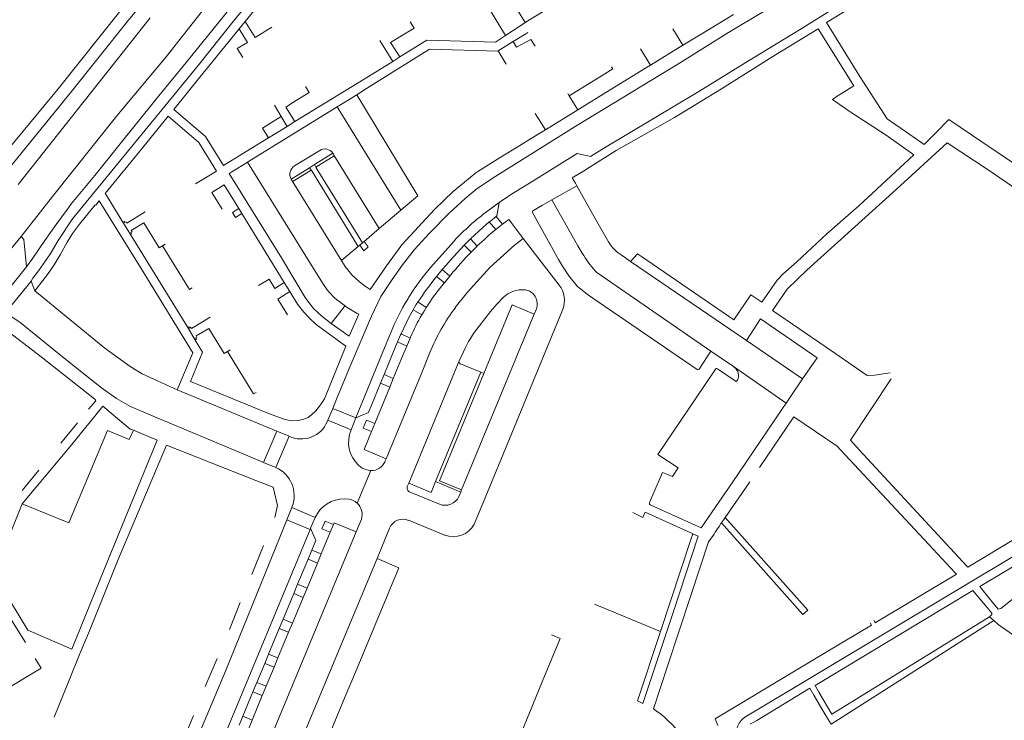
# Model space of a CAD drawing. Extents: x 145000 to 155000, y 457500 to 470000.
# Tile 279 of 548: x 147775 to 147978, y 465268 to 465413. Entities that reach past the tile are written whole.
import ezdxf

# ---------------------------------------------------------------- set-up
doc = ezdxf.new("R2010")
doc.units = 0
doc.header["$LTSCALE"] = 0.2
doc.header["$MEASUREMENT"] = 0
doc.layers.add('kant verharding', color=252, linetype='Continuous', lineweight=0)

msp = doc.modelspace()

# ---------------------------------------------------------------- linework, layer by layer
at = {"layer": 'kant verharding', "lineweight": 0}
for p, q in [((147879.42, 465412.43), (147862.5, 465439.92)), ((147821.65, 465412.68), (147835.87, 465430.07)), ((147879.42, 465412.43), (147884.36, 465415.5)), ((147802.05, 465413.38), (147774.79, 465378.99)), ((147917.38, 465411.1), (147922.36, 465414.12)), ((147813.9, 465403.11), (147820.39, 465411.11)), ((147820.39, 465411.11), (147821.65, 465412.68)), ((147875.35, 465409.76), (147878.71, 465411.99)), ((147879.42, 465412.43), (147878.71, 465411.99)), ((147911.9, 465407.74), (147909.86, 465411.11)), ((147917.38, 465411.1), (147911.9, 465407.74)), ((147875.35, 465409.76), (147873.28, 465408.39)), ((147849.42, 465408.72), (147852.07, 465404.43)), ((147859.1, 465408.79), (147853.55, 465405.35)), ((147873.28, 465408.39), (147859.1, 465408.79)), ((147873.8, 465406.59), (147876.93, 465408.53)), ((147903.15, 465406.99), (147905.23, 465403.64)), ((147905.23, 465403.64), (147911.9, 465407.74)), ((147852.07, 465404.43), (147853.55, 465405.35)), ((147875.44, 465403.88), (147873.8, 465406.59)), ((147812.32, 465401.16), (147813.9, 465403.11)), ((147896.94, 465398.54), (147904.42, 465403.14)), ((147904.42, 465403.14), (147905.23, 465403.64)), ((147806.91, 465394.49), (147812.32, 465401.16)), ((147888.45, 465397.34), (147895.28, 465401.54)), ((147844.65, 465397.53), (147846.68, 465398.8)), ((147844.65, 465397.53), (147840.65, 465395.02)), ((147857.24, 465376.66), (147844.65, 465397.53)), ((147888.18, 465397.78), (147888.45, 465397.34)), ((147888.45, 465397.34), (147890.24, 465394.42)), ((147890.24, 465394.42), (147896.94, 465398.54)), ((147915.21, 465398.24), (147896.09, 465386.77)), ((147943.75, 465397.22), (147942.77, 465396.59)), ((147822.36, 465383.77), (147840.65, 465395.02)), ((147827.7, 465395.36), (147829.05, 465393.06)), ((147840.65, 465395.02), (147853.74, 465373.74)), ((147805.77, 465393.1), (147800.51, 465386.63)), ((147829.05, 465393.06), (147825.25, 465390.67)), ((147829.05, 465393.06), (147830.28, 465390.99)), ((147883.56, 465390.31), (147881.48, 465393.65)), ((147883.56, 465390.31), (147890.24, 465394.42)), ((147898.17, 465386.01), (147910.21, 465392.87)), ((147825.25, 465390.67), (147826.47, 465388.65)), ((147830.28, 465390.99), (147826.47, 465388.65)), ((147831.92, 465392), (147830.28, 465390.99)), ((147966.78, 465392.42), (147964.07, 465389.69)), ((147822.74, 465386.35), (147826.47, 465388.65)), ((147883.56, 465390.31), (147880.51, 465388.44)), ((147961.69, 465387.28), (147958.75, 465389.31)), ((147964.07, 465389.69), (147961.69, 465387.28)), ((147800.51, 465386.63), (147792.79, 465377.16)), ((147874.81, 465384.91), (147877.74, 465386.72)), ((147877.74, 465386.72), (147880.51, 465388.44)), ((147817.15, 465382.91), (147822.74, 465386.35)), ((147837.01, 465386.06), (147831.82, 465382.85)), ((147835.93, 465383.13), (147839.75, 465385.46)), ((147836.41, 465382.74), (147839.78, 465384.81)), ((147839.78, 465384.81), (147839.91, 465384.89)), ((147839.96, 465385.05), (147849.28, 465369.93)), ((147869.63, 465381.7), (147874.81, 465384.91)), ((147898.17, 465386.01), (147892.06, 465382.2)), ((147821.9, 465383.49), (147818.35, 465381.3)), ((147822.13, 465383.63), (147821.9, 465383.49)), ((147822.36, 465383.77), (147822.13, 465383.63)), ((147831.14, 465380.11), (147834.94, 465382.48)), ((147834.94, 465382.48), (147835.93, 465383.13)), ((147835.36, 465381.81), (147834.94, 465382.48)), ((147836.32, 465382.47), (147835.93, 465383.13)), ((147845.82, 465367), (147836.32, 465382.47)), ((147814.14, 465380.84), (147811.42, 465379.16)), ((147815.7, 465381.8), (147814.14, 465380.84)), ((147835.02, 465381.87), (147831.56, 465379.74)), ((147844.94, 465366.24), (147835.36, 465381.81)), ((147817.34, 465378.94), (147820.33, 465374.06)), ((147831.14, 465380.11), (147831.34, 465379.8)), ((147831.34, 465379.8), (147841.55, 465363.19)), ((147890.06, 465378.74), (147884.92, 465375.84)), ((147890.06, 465378.74), (147893.9, 465371.89)), ((147775.42, 465368.32), (147781.93, 465376.52)), ((147792.79, 465377.16), (147792.94, 465376.91)), ((147792.94, 465376.91), (147796.42, 465371.27)), ((147853.74, 465373.74), (147857.24, 465376.66)), ((147874, 465375.3), (147871.67, 465373.58)), ((147881, 465373.62), (147882.96, 465374.73)), ((147882.96, 465374.73), (147884.92, 465375.84)), ((147820.33, 465374.06), (147819, 465373.24)), ((147819, 465373.24), (147819.63, 465372.21)), ((147819.63, 465372.21), (147820.96, 465373.03)), ((147820.33, 465374.06), (147820.96, 465373.03)), ((147820.96, 465373.03), (147829.7, 465358.78)), ((147853.74, 465373.74), (147849.28, 465369.93)), ((147873.43, 465372.45), (147874.72, 465370.81)), ((147797.96, 465368.71), (147796.42, 465371.27)), ((147873.31, 465369.71), (147872, 465371.29)), ((147874.72, 465370.81), (147873.31, 465369.71)), ((147878.99, 465367.91), (147876.48, 465371.18)), ((147893.9, 465371.89), (147896.32, 465367.66)), ((147775.42, 465368.32), (147761.56, 465351.32)), ((147809.79, 465349.51), (147797.96, 465368.71)), ((147849.28, 465369.93), (147846.17, 465367.29)), ((147804.61, 465366.4), (147805.13, 465366.71)), ((147841.6, 465363.4), (147844.94, 465366.24)), ((147844.94, 465366.24), (147845.27, 465366.52)), ((147845.27, 465366.52), (147845.82, 465367)), ((147846.17, 465367.29), (147845.82, 465367)), ((147864.72, 465367.35), (147860.51, 465362.59)), ((147868.25, 465365.06), (147866.78, 465366.49)), ((147868.12, 465367.78), (147869.52, 465366.33)), ((147886.4, 465358.26), (147878.99, 465367.91)), ((147900.09, 465363.86), (147898.97, 465364.63)), ((147841.55, 465363.19), (147842.27, 465362.07)), ((147901.15, 465363.13), (147900.09, 465363.86)), ((147901.15, 465363.13), (147925.02, 465346.86)), ((147776.56, 465362.01), (147768.59, 465352.23)), ((147862.73, 465358.76), (147861.12, 465360.06)), ((147862.28, 465361.47), (147863.88, 465360.12)), ((147863.88, 465360.12), (147862.73, 465358.76)), ((147864.08, 465360.37), (147863.88, 465360.12)), ((147932.52, 465360.51), (147931.37, 465359.25)), ((147933.41, 465357.41), (147937.55, 465361.39)), ((147777.51, 465359.09), (147770.86, 465350.97)), ((147777.51, 465359.09), (147778.24, 465357.07)), ((147830.85, 465356.92), (147829.7, 465358.78)), ((147862.73, 465358.76), (147862.69, 465358.71)), ((147931.37, 465359.25), (147928.2, 465354.74)), ((147832.44, 465354.34), (147830.85, 465356.92)), ((147879.92, 465357.17), (147879.42, 465357.29)), ((147933.41, 465357.41), (147930.42, 465353.05)), ((147842.36, 465353.92), (147840.95, 465354.97)), ((147857.27, 465354.78), (147858.99, 465353.67)), ((147839.38, 465350.32), (147842.04, 465353.78)), ((147842.14, 465353.91), (147842.04, 465353.78)), ((147845.1, 465352.25), (147843.09, 465347.71)), ((147858.08, 465352.15), (147856.31, 465353.18)), ((147881.26, 465352.29), (147866.27, 465316)), ((147881.26, 465352.29), (147881.7, 465353.34)), ((147930.42, 465353.05), (147941.25, 465345.61)), ((147843.09, 465347.71), (147839.38, 465350.32)), ((147876.63, 465327.71), (147885.9, 465350.26)), ((147811.33, 465346.93), (147809.79, 465349.51)), ((147853.79, 465348.18), (147855.67, 465347.32)), ((147812.86, 465344.42), (147811.33, 465346.93)), ((147854.96, 465345.68), (147853.09, 465346.53)), ((147855.67, 465347.32), (147854.96, 465345.68)), ((147855.76, 465347.53), (147855.67, 465347.32)), ((147936.62, 465338.91), (147925.02, 465346.86)), ((147817.98, 465344.59), (147818.53, 465344.92)), ((147866.65, 465344.53), (147865.77, 465342.66)), ((147917.68, 465344.64), (147915.27, 465340.95)), ((147917.68, 465344.64), (147922.38, 465341.44)), ((147855.38, 465317.39), (147865.77, 465342.66)), ((147865.74, 465342.48), (147865.77, 465342.66)), ((147870.23, 465340.27), (147866.06, 465341.99)), ((147843.31, 465341.54), (147840.65, 465335.08)), ((147850.3, 465339.8), (147849.58, 465338.05)), ((147850.3, 465339.8), (147852.2, 465338.99)), ((147870.23, 465340.27), (147860.92, 465317.72)), ((147870.89, 465340.01), (147870.23, 465340.27)), ((147916.4, 465337.58), (147918.63, 465340.9)), ((147919.05, 465341.02), (147922.91, 465338.37)), ((147922.57, 465341.28), (147922.38, 465341.44)), ((147922.38, 465341.44), (147929.58, 465336.45)), ((147851.47, 465337.22), (147849.58, 465338.05)), ((147852.2, 465338.99), (147851.47, 465337.22)), ((147922.91, 465338.37), (147923.16, 465338.68)), ((147936.62, 465338.91), (147933.76, 465334.7)), ((147954.87, 465338.9), (147946.48, 465326.24)), ((147828.18, 465328.13), (147807.65, 465336.68)), ((147848.37, 465329.69), (147851.47, 465337.22)), ((147906.74, 465323.33), (147916.4, 465337.58)), ((147929.58, 465336.45), (147933.22, 465333.92)), ((147789.36, 465332.65), (147790.81, 465334.37)), ((147839.7, 465332.81), (147840.65, 465335.08)), ((147932.45, 465332.78), (147933.22, 465333.92)), ((147933.76, 465334.7), (147933.22, 465333.92)), ((147826.63, 465331.69), (147829.27, 465330.72)), ((147838.68, 465330.37), (147839.7, 465332.81)), ((147844.47, 465330.86), (147839.7, 465332.81)), ((147922.1, 465317.48), (147932.45, 465332.78)), ((147783.63, 465325.64), (147787.09, 465329.87)), ((147802.66, 465331.22), (147821.68, 465323.22)), ((147838.55, 465330.08), (147838.68, 465330.37)), ((147843.49, 465328.42), (147838.68, 465330.37)), ((147844.47, 465330.86), (147843.49, 465328.42)), ((147847.69, 465328.03), (147848.37, 465329.69)), ((147927.72, 465320.65), (147934.79, 465331.09)), ((147798.62, 465328.3), (147797.73, 465326.38)), ((147803.46, 465326.28), (147798.62, 465328.3)), ((147825.45, 465321.67), (147828.18, 465328.13)), ((147830.7, 465327.08), (147828.18, 465328.13)), ((147830.7, 465327.08), (147827.98, 465320.62)), ((147946.48, 465326.24), (147948.29, 465324.3)), ((147805.4, 465325.22), (147823.86, 465317.95)), ((147944.41, 465324.29), (147945.34, 465323.31)), ((147948.29, 465324.3), (147970.51, 465300.3)), ((147821.68, 465323.22), (147825.45, 465321.67)), ((147827.98, 465320.62), (147825.45, 465321.67)), ((147850.72, 465322.45), (147850.48, 465321.85)), ((147906.74, 465323.33), (147910.93, 465320.57)), ((147962.66, 465304.75), (147945.34, 465323.31)), ((147775.66, 465315.88), (147779.08, 465320.08)), ((147844.77, 465313.25), (147847.57, 465319.99)), ((147846.52, 465320.21), (147845.78, 465320.52)), ((147905.26, 465313.9), (147907.7, 465319.62)), ((147860.92, 465317.72), (147866.09, 465315.57)), ((147917.98, 465311.48), (147922.1, 465317.48)), ((147924.1, 465315.3), (147925.73, 465317.67)), ((147855.12, 465316.83), (147855.38, 465317.39)), ((147861.71, 465313.07), (147855.65, 465315.53)), ((147866.09, 465315.57), (147865.71, 465314.65)), ((147866.09, 465315.57), (147866.27, 465316)), ((147843.78, 465313.88), (147843.11, 465314.09)), ((147905.26, 465313.9), (147905.03, 465313.34)), ((147924.1, 465315.3), (147920.67, 465310.34)), ((147775.62, 465313.11), (147769.78, 465298.54)), ((147780.51, 465311.12), (147775.62, 465313.11)), ((147831.26, 465312.36), (147830.23, 465309.85)), ((147831.26, 465312.36), (147831.35, 465312.57)), ((147836.09, 465310.33), (147831.26, 465312.36)), ((147903.66, 465310.33), (147904.11, 465311.44)), ((147905.2, 465312.93), (147911.7, 465309.99)), ((147915.71, 465308.17), (147917.98, 465311.48)), ((147973.14, 465296.05), (148001.27, 465313.04)), ((147830.23, 465309.85), (147828.83, 465306.41)), ((147835.05, 465307.86), (147830.23, 465309.85)), ((147836.09, 465310.33), (147835.15, 465308.11)), ((147836.54, 465311.16), (147836.09, 465310.33)), ((147844.52, 465307.38), (147845.61, 465309.99)), ((147855.36, 465309.73), (147862.79, 465306.7)), ((147903.66, 465310.33), (147901.6, 465311.32)), ((147911.7, 465309.99), (147915.71, 465308.17)), ((147920.67, 465310.34), (147919.9, 465309.23)), ((147805.03, 465235.67), (147835.05, 465307.86)), ((147844.52, 465307.38), (147813.74, 465233.22)), ((147835.05, 465307.86), (147835.15, 465308.11)), ((147837.33, 465302.83), (147839.18, 465307.27)), ((147839.18, 465307.27), (147839.83, 465308.84)), ((147848.84, 465301.84), (147851.43, 465308.12)), ((147918.61, 465307.29), (147919.41, 465308.49)), ((147919.41, 465308.49), (147919.78, 465309.05)), ((147919.9, 465309.23), (147919.78, 465309.05)), ((147936.64, 465290.29), (147919.9, 465309.23)), ((147817.57, 465278.62), (147828.83, 465306.41)), ((147907.29, 465286.76), (147913.63, 465305.96)), ((147913.63, 465305.96), (147913.96, 465306.97)), ((147913.96, 465306.97), (147915.1, 465306.45)), ((147980.83, 465306.18), (147970.7, 465300.07)), ((147825.41, 465304.51), (147823.03, 465298.57)), ((147835.39, 465303.58), (147834.62, 465301.72)), ((147835.39, 465303.58), (147837.33, 465302.83)), ((147968.02, 465299), (147962.66, 465304.75)), ((147848.84, 465301.84), (147831.1, 465259.24)), ((147834.62, 465301.72), (147832.47, 465296.55)), ((147836.53, 465300.89), (147834.62, 465301.72)), ((147836.53, 465300.89), (147837.33, 465302.83)), ((147834.4, 465295.76), (147836.53, 465300.89)), ((147970.7, 465300.07), (147970.51, 465300.3)), ((147968.35, 465298.64), (147951.6, 465288.59)), ((147968.02, 465299), (147968.35, 465298.64)), ((147832.47, 465296.55), (147831.68, 465294.64)), ((147832.47, 465296.55), (147834.4, 465295.76)), ((147833.6, 465293.84), (147834.4, 465295.76)), ((147939.17, 465275.66), (147971.75, 465295.23)), ((147971.75, 465295.23), (147973.9, 465292.67)), ((147974.74, 465294.1), (147973.14, 465296.05)), ((147831.68, 465294.64), (147829.48, 465289.34)), ((147831.39, 465288.52), (147833.6, 465293.84)), ((147833.6, 465293.84), (147831.68, 465294.64)), ((147908.72, 465279.62), (147913.53, 465294.2)), ((147976.97, 465291.41), (147974.74, 465294.1)), ((147820.63, 465292.78), (147818.39, 465287.23)), ((147893.66, 465292.45), (147907.29, 465286.76)), ((147973.9, 465292.67), (147975.67, 465290.57)), ((147977.47, 465291.51), (147976.97, 465291.41)), ((147776.31, 465284.54), (147773.48, 465289.16)), ((147829.48, 465289.34), (147828.68, 465287.43)), ((147829.48, 465289.34), (147831.39, 465288.52)), ((147942.67, 465269.73), (147975.16, 465289.81)), ((147951.6, 465288.59), (147951.35, 465289.03)), ((147975.66, 465290.32), (147975.16, 465289.81)), ((147975.16, 465289.81), (147976.04, 465289.03)), ((147975.67, 465290.57), (147975.66, 465290.32)), ((147828.68, 465287.43), (147826.48, 465282.12)), ((147830.61, 465286.64), (147828.68, 465287.43)), ((147830.61, 465286.64), (147831.39, 465288.52)), ((147950.83, 465288.13), (147941.84, 465282.74)), ((147950.56, 465288.56), (147950.83, 465288.13)), ((147828.4, 465281.33), (147830.61, 465286.64)), ((147778.33, 465281.24), (147779.57, 465279.24)), ((147785.35, 465276.76), (147787.64, 465282.36)), ((147815.86, 465281.19), (147813.39, 465275.44)), ((147826.48, 465282.12), (147825.69, 465280.22)), ((147826.48, 465282.12), (147828.4, 465281.33)), ((147827.6, 465279.4), (147828.4, 465281.33)), ((147941.84, 465282.74), (147930.16, 465275.74)), ((147779.57, 465279.24), (147761.56, 465268.55)), ((147825.69, 465280.22), (147824.05, 465276.27)), ((147827.6, 465279.4), (147825.69, 465280.22)), ((147825.98, 465275.5), (147827.6, 465279.4)), ((147905.83, 465270.86), (147908.72, 465279.62)), ((147782.22, 465269.14), (147785.35, 465276.76)), ((147824.05, 465276.27), (147823.25, 465274.35)), ((147824.05, 465276.27), (147825.98, 465275.5)), ((147825.17, 465273.56), (147825.98, 465275.5)), ((147875.92, 465259.46), (147882.89, 465276.41)), ((147930.16, 465275.74), (147923.36, 465271.66)), ((147938.95, 465273.66), (147938.13, 465275.07)), ((147939.99, 465274.26), (147939.17, 465275.66)), ((147823.25, 465274.35), (147821.17, 465269.32)), ((147823.08, 465268.53), (147825.17, 465273.56)), ((147825.17, 465273.56), (147823.25, 465274.35)), ((147941.48, 465269.32), (147938.95, 465273.66)), ((147942.67, 465269.73), (147939.99, 465274.26)), ((147906.43, 465270.44), (147905.83, 465270.86)), ((147923.36, 465271.66), (147918.59, 465268.8)), ((147811.02, 465269.45), (147803.16, 465250.85)), ((147821.17, 465269.32), (147820.38, 465267.44)), ((147821.17, 465269.32), (147823.08, 465268.53)), ((147918.59, 465268.8), (147919.16, 465267.37)), ((147941.8, 465268.8), (147941.48, 465269.32)), ((147822.3, 465266.64), (147823.08, 465268.53))]:
    msp.add_line(p, q, dxfattribs=at)
at = {"layer": 'kant verharding', "lineweight": 0, "flags": 128}
for points in [[(147870.31, 465475.71), (147866.45, 465471.33), (147855.62, 465457.83), (147837.24, 465434.82), (147828.04, 465423.5), (147818.92, 465412.3), (147811.93, 465403.57), (147786.01, 465371.94), (147783.06, 465367.49), (147781.4, 465364.64), (147779.02, 465361.22), (147777.86, 465359.67), (147777.51, 465359.09)], [(147699.93, 465296.38), (147705.51, 465303.04), (147713.79, 465313.34), (147730.43, 465333.73), (147739.24, 465344.78), (147747.72, 465355.24), (147756.38, 465365.71), (147764.56, 465375.89), (147772.92, 465386.46), (147783.07, 465398.79), (147796.1, 465415.03), (147806.77, 465428.11), (147816.92, 465440.64), (147820.06, 465445.07)], [(147843.31, 465341.54), (147847.68, 465351.89), (147849.64, 465355.93), (147851.94, 465359.39), (147854.07, 465362.48), (147856.52, 465365.56), (147859.67, 465368.97), (147863.63, 465373.02), (147867.05, 465376.14), (147869.5, 465378.2), (147873.32, 465380.77), (147890.03, 465391.23), (147911.2, 465404.03), (147920.97, 465410.18), (147929.04, 465415.02), (147937.89, 465420.44), (147947.74, 465426.59), (147958.3, 465432.99), (147966.44, 465437.83), (147975.64, 465443.59)], [(147772.1, 465381.32), (147785.82, 465398.19), (147797.25, 465412.49), (147806.04, 465423.18), (147819.7, 465440.1), (147821.32, 465442.39)], [(147861.82, 465440.13), (147858.24, 465438.07), (147875.35, 465409.76)], [(147915.21, 465398.24), (147924.58, 465404.02), (147936.29, 465411.16), (147948.01, 465418.5), (147959.01, 465425.07), (147968.36, 465430.96), (147977.67, 465436.66)], [(147941.53, 465412.47), (147951.69, 465418.72), (147971.72, 465430.83), (147980.43, 465436.26)], [(147781.93, 465376.52), (147795.2, 465393.2), (147805.34, 465405.36), (147814.56, 465417.13), (147823.68, 465428.5)], [(147828.92, 465428.04), (147822.95, 465420.89), (147809.44, 465404.21), (147803.85, 465397.31), (147796.69, 465388.46), (147790.66, 465380.86), (147785.83, 465375.08), (147784.97, 465373.92)], [(147820.39, 465411.11), (147822.09, 465408.35), (147820.01, 465407.08), (147821.13, 465405.26)], [(147827.17, 465411.48), (147823.7, 465409.34), (147821.65, 465412.68)], [(147853.54, 465409.49), (147856.52, 465411.31), (147855.69, 465412.57)], [(147910.21, 465392.87), (147919.86, 465398.78), (147931.02, 465405.75), (147939.8, 465411.16)], [(147939.8, 465411.16), (147947.17, 465399.41), (147943.75, 465397.22)], [(147958.75, 465389.31), (147954.02, 465392.58), (147948.43, 465401.33), (147941.53, 465412.47)], [(147853.55, 465405.35), (147851.65, 465408.34), (147853.54, 465409.49)], [(147876.93, 465408.53), (147879.5, 465410.13), (147879.96, 465410.4)], [(147881.44, 465407.58), (147880.59, 465408.92), (147877.6, 465407.34), (147876.93, 465408.53)], [(147846.68, 465398.8), (147859.69, 465406.96), (147873.75, 465406.56), (147873.8, 465406.59)], [(147831.92, 465392), (147846.21, 465400.79), (147852.07, 465404.43)], [(147895.28, 465401.54), (147897.45, 465402.89), (147897.2, 465403.32)], [(147831.63, 465396), (147834.84, 465398.01), (147834.06, 465399.27)], [(147831.92, 465392), (147830.05, 465395.01), (147831.63, 465396)], [(147942.77, 465396.59), (147946.43, 465394.04), (147953.87, 465389.17), (147959.57, 465385.17)], [(147805.77, 465393.1), (147812.06, 465387.72), (147815.7, 465381.8)], [(147806.91, 465394.49), (147813.43, 465388.9), (147817.15, 465382.91)], [(147966.78, 465392.42), (147973.75, 465387.66), (147985.13, 465380.07), (148000.97, 465368.99)], [(147890.15, 465385.43), (147892.9, 465384.78), (147896.09, 465386.77)], [(147937.55, 465361.39), (147946.7, 465369.68), (147955.92, 465377.97), (147966.42, 465387.65)], [(147966.42, 465387.65), (147974.86, 465382.05), (147987.14, 465373.64)], [(147839.75, 465385.46), (147839.86, 465385.29), (147839.94, 465385.11), (147839.96, 465385.05)], [(147839.96, 465385.05), (147839.96, 465384.98), (147839.95, 465384.93), (147839.91, 465384.89)], [(147880.29, 465379.31), (147880.29, 465379.31), (147890.15, 465385.43)], [(147959.57, 465385.17), (147948.18, 465374.65), (147941.59, 465368.87), (147935.41, 465363.06), (147932.52, 465360.51)], [(147837.95, 465358.19), (147836.98, 465359.72), (147822.13, 465383.63)], [(147839.38, 465350.32), (147837.44, 465351.84), (147835.83, 465353.36), (147834.76, 465354.69), (147834.04, 465355.74), (147829.12, 465363.86), (147818.35, 465381.3)], [(147847.42, 465357.35), (147850.76, 465362.27), (147853.95, 465366.57), (147860.67, 465373.88), (147864.55, 465377.56), (147869.2, 465381.43), (147869.63, 465381.7)], [(147892.06, 465382.2), (147891.74, 465382), (147889.1, 465380.41), (147889.74, 465379.32), (147890.06, 465378.74)], [(147816.93, 465373.93), (147814.8, 465377.39), (147817.34, 465378.94)], [(147874, 465375.3), (147875.15, 465376.1), (147877.11, 465377.36), (147880.29, 465379.31)], [(147787.49, 465370.83), (147790.73, 465374.86), (147790.83, 465374.78), (147791.56, 465375.67)], [(147791.56, 465375.67), (147800.16, 465361.69), (147810.84, 465344.29), (147807.65, 465336.68)], [(147873.43, 465372.45), (147873.57, 465372.56), (147874, 465375.3)], [(147891.16, 465364.84), (147890.27, 465366.34), (147884.92, 465375.84)], [(147784.97, 465373.92), (147782.65, 465370.77), (147780.32, 465367.45), (147777.87, 465363.84), (147776.56, 465362.01)], [(147796.42, 465371.27), (147796.67, 465371.42), (147796.81, 465371.17), (147797.07, 465371.31), (147797.22, 465371.06), (147801.01, 465373.41)], [(147872, 465371.29), (147872.24, 465371.49), (147873.43, 465372.45)], [(147914.85, 465340.87), (147893.33, 465355.58), (147892.18, 465356.38), (147890.85, 465357.4), (147890.15, 465358.05), (147888.42, 465360.18), (147887.12, 465362.19), (147886.29, 465363.58), (147880.89, 465373.23)], [(147778.24, 465357.07), (147780.85, 465360.45), (147782.26, 465362.46), (147783.48, 465364.5), (147784.92, 465367.13), (147786.01, 465368.89), (147787.49, 465370.83)], [(147804.61, 465366.4), (147803.91, 465365.97), (147800.72, 465371.11), (147798.15, 465369.52), (147798.31, 465369.26), (147798.06, 465369.11), (147798.21, 465368.86), (147797.96, 465368.71)], [(147868.12, 465367.78), (147870.64, 465370.15), (147872, 465371.29)], [(147876.48, 465371.18), (147875.99, 465371.81), (147874.72, 465370.81)], [(147776.56, 465362.01), (147775.98, 465367.67), (147775.42, 465368.32)], [(147804.61, 465366.4), (147810.17, 465357.36), (147810.69, 465357.68)], [(147846.17, 465367.29), (147847.04, 465366.16), (147846.1, 465365.37), (147845.27, 465366.52)], [(147866.78, 465366.49), (147863.89, 465363.34), (147863.07, 465362.41), (147862.28, 465361.47)], [(147878.99, 465367.91), (147877.17, 465366.49), (147872.07, 465361.91), (147867.49, 465356.79), (147864.98, 465353.61)], [(147866.78, 465366.49), (147867.01, 465366.74), (147868.12, 465367.78)], [(147869.52, 465366.33), (147868.88, 465365.71), (147868.25, 465365.06)], [(147903.41, 465364.15), (147902.54, 465364.74), (147901.15, 465363.13)], [(147928.2, 465354.74), (147925.95, 465356.29), (147922.45, 465351.12), (147903.41, 465364.15)], [(147842.27, 465362.07), (147843.64, 465360.41), (147845.2, 465358.93), (147846.37, 465358.07), (147847.42, 465357.35)], [(147861.12, 465360.06), (147861.69, 465360.77), (147862.28, 465361.47)], [(147917.68, 465344.64), (147894.14, 465360.88), (147893.82, 465361.21)], [(147829.7, 465358.78), (147827.74, 465357.58), (147826.56, 465359.51), (147824.36, 465358.15)], [(147778.24, 465357.07), (147792.69, 465345.23), (147797.89, 465341.45), (147800.42, 465339.99), (147807.65, 465336.68)], [(147830.37, 465352.16), (147828.38, 465355.39), (147830.85, 465356.92)], [(147842.42, 465345.68), (147836.31, 465350.17), (147834.95, 465351.37), (147833.77, 465352.71), (147832.44, 465354.34)], [(147856.31, 465353.18), (147856.93, 465354.27), (147857.27, 465354.78)], [(147874.86, 465355.69), (147873.55, 465354.32), (147872.24, 465352.79), (147869.87, 465349.8)], [(147881.26, 465352.29), (147876.72, 465354.2), (147870.89, 465340.01)], [(147853.79, 465348.18), (147855.41, 465351.6), (147856.31, 465353.18)], [(147858.99, 465353.67), (147858.53, 465352.91), (147858.08, 465352.15)], [(147885.9, 465350.26), (147886.8, 465352.44), (147887.14, 465353.27)], [(147802.66, 465331.22), (147797.98, 465333.21), (147795.13, 465334.84), (147792.01, 465337.07), (147789.65, 465338.95), (147784.3, 465343.18), (147775.16, 465350.62), (147773.41, 465351.76)], [(147809.79, 465349.51), (147810.05, 465349.67), (147810.2, 465349.41), (147810.45, 465349.57), (147810.6, 465349.3), (147814.43, 465351.62)], [(147852.46, 465350.27), (147850.39, 465345.33), (147844.47, 465330.86)], [(147925.02, 465346.86), (147927.95, 465351.29), (147939.59, 465343.29), (147936.62, 465338.91)], [(147790.81, 465334.37), (147790.61, 465334.7), (147779.57, 465343.44), (147771.86, 465349.41)], [(147811.33, 465346.93), (147811.58, 465347.09), (147811.43, 465347.36), (147811.68, 465347.51), (147811.54, 465347.77), (147814.13, 465349.34), (147817.31, 465344.18), (147817.98, 465344.59)], [(147853.09, 465346.53), (147853.7, 465347.98), (147853.79, 465348.18)], [(147850.3, 465339.8), (147852.1, 465344.2), (147853.09, 465346.53)], [(147826.63, 465331.69), (147810.34, 465338.39), (147812.86, 465344.42)], [(147823.92, 465336.14), (147823.38, 465335.83), (147817.98, 465344.59)], [(147829.27, 465330.72), (147829.86, 465330.51), (147831.21, 465330.27), (147832.67, 465330.36), (147833.71, 465330.59), (147834.61, 465330.96), (147835.41, 465331.57), (147836.19, 465332.3), (147837.19, 465333.53), (147837.98, 465334.8), (147842.42, 465345.68)], [(147859.75, 465344.35), (147857.98, 465340.02), (147850.72, 465322.45)], [(147854.96, 465345.68), (147853.89, 465343.1), (147852.2, 465338.99)], [(147941.25, 465345.61), (147949.93, 465339.64), (147951.43, 465339.69), (147954.64, 465340.19)], [(147870.89, 465340.01), (147861.75, 465317.91), (147866.27, 465316)], [(147849.58, 465338.05), (147847.1, 465331.99), (147844.47, 465330.86)], [(147792.28, 465333.26), (147785.89, 465325.4), (147775.62, 465313.11)], [(147798.62, 465328.3), (147797.95, 465328.55), (147792.28, 465333.26)], [(147847.69, 465328.03), (147845.97, 465328.75), (147846.68, 465330.4), (147848.37, 465329.69)], [(147934.79, 465331.09), (147943.71, 465325.03), (147944.41, 465324.29)], [(147797.73, 465326.38), (147793.27, 465328.29), (147785.27, 465309.18), (147780.51, 465311.12)], [(147850.72, 465322.45), (147846.16, 465324.32), (147847.69, 465328.03)], [(147868.89, 465308.96), (147870.8, 465313.56), (147876.63, 465327.71)], [(147785.9, 465283.15), (147793.47, 465301.81), (147803.46, 465326.28)], [(147787.64, 465282.36), (147789.51, 465286.92), (147795.47, 465301.62), (147805.4, 465325.22)], [(147845.09, 465321.04), (147845.43, 465320.76), (147845.78, 465320.52)], [(147910.93, 465320.57), (147909.81, 465318.79), (147907.7, 465319.62)], [(147823.86, 465317.95), (147827.41, 465316.56), (147828.33, 465312.82), (147827.76, 465310.32)], [(147860.92, 465317.72), (147860, 465315.49), (147855.38, 465317.39)], [(147924.89, 465269.24), (147926.21, 465270.01), (147982.08, 465303.53), (148000.45, 465314.66)], [(147904.11, 465311.44), (147913.55, 465307.12), (147913.96, 465306.97)], [(147839.18, 465307.27), (147837.46, 465307.98), (147838.11, 465309.56), (147839.83, 465308.84)], [(147920.67, 465310.34), (147937.68, 465291.18), (147936.64, 465290.29)], [(147835.15, 465308.11), (147836.2, 465305.55), (147835.39, 465303.58)], [(147839.83, 465308.84), (147839.98, 465309.2), (147844.52, 465307.38)], [(147917.22, 465305.32), (147918.34, 465306.89), (147918.61, 465307.29)], [(147915.1, 465306.45), (147910, 465290.94), (147903.68, 465271.97)], [(147913.53, 465294.2), (147913.53, 465294.21), (147917.22, 465305.32)], [(147848.84, 465301.84), (147853.32, 465299.95), (147844.37, 465278.43)], [(147769.78, 465298.54), (147776.8, 465287.1), (147785.9, 465283.15)], [(147987.82, 465288.49), (147985.72, 465289.83), (147980.19, 465293.65), (147977.47, 465291.51)], [(147976.04, 465289.03), (147942.47, 465267.7), (147941.8, 465268.8)], [(147976.04, 465289.03), (147976.95, 465288.22), (147983.27, 465283.82), (147990.57, 465279.03)], [(147882.89, 465276.41), (147886.58, 465285.37), (147884.81, 465286.08)], [(147903.68, 465271.97), (147902.58, 465272.48), (147907.29, 465286.76)], [(147817.57, 465278.62), (147812.1, 465265.54), (147807.31, 465254.29), (147804.84, 465248.35), (147802.71, 465244.04), (147801.01, 465240.9), (147798.78, 465237.59), (147796.61, 465234.98), (147794.26, 465232.07), (147791.69, 465229.26), (147786.86, 465225.12), (147778.88, 465219.58), (147772.92, 465215.82), (147766.04, 465211.64), (147740.02, 465195.15), (147730.05, 465189.3), (147720.07, 465183.12), (147714.74, 465179.58), (147713.3, 465178.79)], [(147844.37, 465278.43), (147842.25, 465273.35), (147835.65, 465257.41), (147831.1, 465259.24)], [(147938.13, 465275.07), (147927.14, 465268.46), (147925.79, 465267.64)]]:
    msp.add_lwpolyline(points, dxfattribs=at)
at = {"layer": 'kant verharding', "lineweight": 0}
for centre, radius, start, end in [((147838.05, 465384.28), 2.07, 34.7091, 120.2023), ((147832.91, 465381.12), 2.04, 122.3612, 209.9506), ((147835.16, 465381.67), 0.243, 34.7999, 125.1263), ((147831.48, 465379.89), 0.168, 213.8053, 297.1258), ((147901.68, 465333.06), 50.42, 126.5178, 137.1457), ((147914.18, 465320.1), 64.28, 129.4785, 134.0024), ((147914.52, 465319.79), 64.74, 135.6234, 141.1822), ((147841.69, 465363.27), 0.159, 124.7857, 210.6171), ((147897.46, 465329.66), 49.5, 138.3029, 155.393), ((147896.62, 465329.94), 44.48, 139.6974, 147.7545), ((147882.39, 465355.12), 5.1, 338.7515, 38.0325), ((147878.82, 465351.7), 5.62, 83.811, 134.7669), ((147878.92, 465354.38), 2.97, 339.5453, 70.3837), ((147842.26, 465353.74), 0.207, 59.741, 125.3713), ((147896.71, 465329.89), 44.59, 150.0488, 156.6922), ((147897.58, 465329.06), 40.8, 143.0162, 157.9912), ((147889.29, 465334.32), 24.83, 141.4464, 155.7182), ((147921.25, 465339.62), 2.13, 333.8621, 51.461), ((147833.2, 465332.32), 5.81, 244.5079, 337.2598), ((147849.43, 465325.84), 6.47, 156.5, 227.9322), ((147825.35, 465314.79), 6.4, 339.6801, 65.7504), ((147842.09, 465307.53), 6.64, 81.2383, 146.7725), ((147842.6, 465310.95), 3.16, 46.6625, 68.0958), ((147842.6, 465310.95), 3.16, 342.3297, 46.6842), ((147905.3, 465313.21), 0.3, 155.406, 249.1691), ((147864.58, 465311.23), 4.87, 248.4036, 332.2182), ((147893.36, 465252), 22.6, 32.8812, 54.6718)]:
    msp.add_arc(centre, radius, start, end, dxfattribs=at)
at = {"layer": 'kant verharding', "lineweight": 0, "extrusion": (0, 0, -1)}
for centre, radius, start, end in [((-147836.53, 465382.55), 0.232, 339.5821, 57.9073), ((-147881.17, 465373.37), 0.308, 334.2285, 55.9824), ((-147903.45, 465371.23), 7.97, 304.1696, 333.4372), ((-147912.4, 465377.6), 24.77, 318.5797, 329.0179), ((-147921.3, 465312.1), 76.95, 33.6852, 38.5538), ((-147847.75, 465364.31), 11.55, 306.1011, 328.0469), ((-147850.84, 465364.76), 13.77, 301.3007, 308.0268), ((-147850.93, 465364.88), 13.92, 294.7951, 301.3583), ((-147866.23, 465342.45), 0.497, 290.8264, 2.6648), ((-147915.02, 465341.12), 0.304, 214.9489, 304.6326), ((-147918.89, 465340.8), 0.272, 21.0401, 127.503), ((-147847.66, 465323.06), 3.07, 203.1481, 271.6425), ((-147847.65, 465323.04), 3.05, 271.5493, 291.8833), ((-147856.03, 465316.44), 0.99, 292.6002, 22.6884), ((-147862.91, 465315.89), 3.06, 203.9223, 292.9801), ((-147854.18, 465307.01), 2.96, 21.8954, 113.5248), ((-147927.16, 465265.56), 4.32, 350.8989, 58.3093)]:
    msp.add_arc(centre, radius, start, end, dxfattribs=at)

doc.saveas('drawing.dxf')
